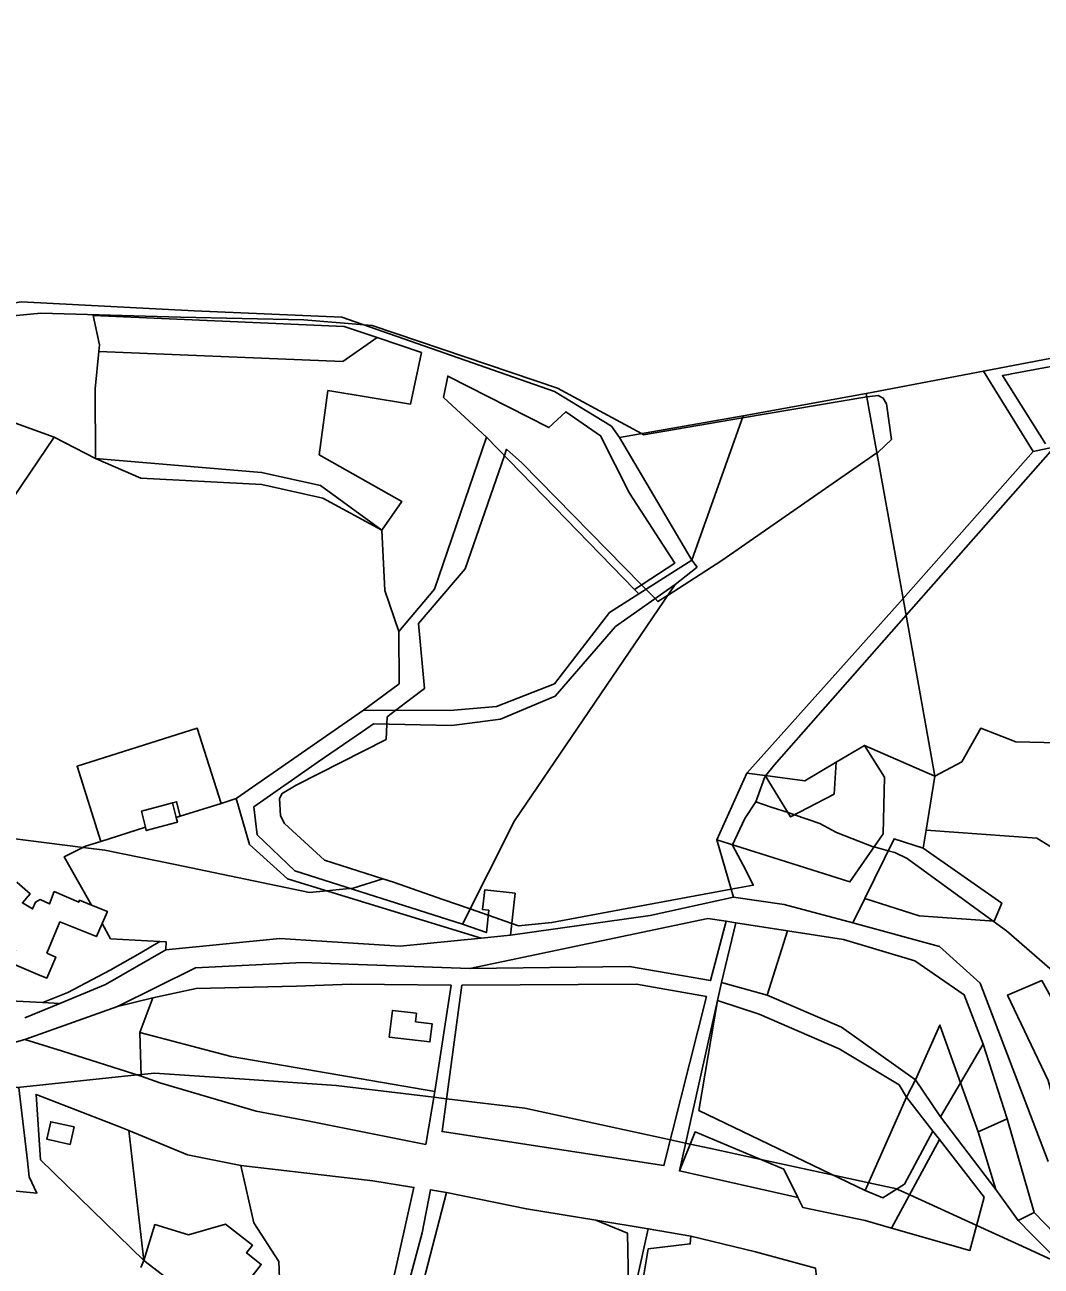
# Model space of a CAD drawing. Extents: x -477304 to -465429, y -1159113 to -1149210.
# Drawn here: x -469549.7 to -469291.7, y -1155865.5 to -1155550.3 of the extents above; entities that cross this region are included whole.
import ezdxf

# ---------------------------------------------------------------- set-up
doc = ezdxf.new("R2010")
doc.units = 0
for name, color, linetype in [('BPEJ_s', 7, 'Continuous'), ('orna_s', 7, 'Continuous'), ('PUPFL_s', 7, 'Continuous'), ('trav_porost_s', 7, 'Continuous'), ('voda_s', 7, 'Continuous'), ('zahrada_s', 7, 'Continuous')]:
    doc.layers.add(name, color=color, linetype=linetype)

msp = doc.modelspace()

# ---------------------------------------------------------------- linework, layer by layer
at = {"layer": 'BPEJ_s'}
for points in [[(-469687.11, -1155544.77), (-469690.41, -1155553.58), (-469692.1, -1155573.02), (-469690.41, -1155590.77), (-469689.77, -1155605.99), (-469689.35, -1155607.68), (-469672.87, -1155633.46), (-469664.95, -1155647.37), (-469664.2, -1155648.68), (-469661.49, -1155652.95), (-469637.59, -1155613.21), (-469637.54, -1155613.13), (-469590.03, -1155633.69), (-469586.37, -1155635.27), (-469583.38, -1155630.49), (-469581.14, -1155626.91), (-469545.64, -1155623.53), (-469510.14, -1155624.54), (-469478.85, -1155625.22), (-469463.51, -1155626.53), (-469461.52, -1155626.7), (-469414.4, -1155642.55), (-469393.12, -1155654.12)], [(-469581.14, -1155626.91), (-469545.64, -1155623.53), (-469510.14, -1155624.54), (-469478.85, -1155625.22), (-469463.51, -1155626.53), (-469461.52, -1155626.7), (-469414.4, -1155642.55), (-469393.12, -1155654.12), (-469392.63, -1155654.39), (-469367.47, -1155650.13), (-469335.89, -1155644.79), (-469335.14, -1155644.66), (-469333.03, -1155644.45), (-469331.76, -1155645.09), (-469330.92, -1155646.57), (-469329.65, -1155655.65), (-469333.03, -1155658.82), (-469333.33, -1155659.03), (-469372.76, -1155686.3), (-469386.37, -1155695.1), (-469386.5, -1155695.18), (-469388.94, -1155696.76), (-469389.67, -1155696.02), (-469391, -1155694.66), (-469391.96, -1155693.68), (-469393.08, -1155692.54), (-469423.48, -1155661.57), (-469427.38, -1155658.1), (-469427.92, -1155659.66), (-469437.85, -1155688.41), (-469449.69, -1155702.36), (-469448.21, -1155718.85), (-469451.64, -1155721.44), (-469455.5, -1155724.35), (-469457.72, -1155726.03), (-469457.79, -1155727.89), (-469457.93, -1155731.74), (-469480.76, -1155743.36), (-469484.35, -1155745.48), (-469484.98, -1155746.74), (-469484.77, -1155751.18), (-469483.71, -1155753.08), (-469473.57, -1155762.38), (-469458.78, -1155767.13), (-469466.31, -1155769.5), (-469467.12, -1155769.58), (-469469.87, -1155769.86), (-469473.04, -1155770.19), (-469477.37, -1155770.63), (-469499.7, -1155765.97), (-469511.46, -1155763.54), (-469529.36, -1155759.84), (-469534.22, -1155759.24), (-469534.85, -1155759.16), (-469566.8, -1155755.17)], [(-469290.55, -1155656.71), (-469301.49, -1155639.38), (-469299.87, -1155639.08), (-469299.21, -1155638.96), (-469271.82, -1155633.84)], [(-469290.55, -1155656.71), (-469301.49, -1155639.38), (-469299.87, -1155639.08), (-469299.21, -1155638.96), (-469271.82, -1155633.84)], [(-469393.12, -1155654.12), (-469392.63, -1155654.39), (-469367.47, -1155650.13), (-469335.89, -1155644.79), (-469335.14, -1155644.66), (-469333.03, -1155644.45), (-469331.76, -1155645.09), (-469330.92, -1155646.57), (-469329.65, -1155655.65), (-469333.03, -1155658.82), (-469333.33, -1155659.03), (-469372.76, -1155686.3), (-469386.37, -1155695.1), (-469386.5, -1155695.18), (-469388.94, -1155696.76), (-469389.67, -1155696.02), (-469391, -1155694.66), (-469391.96, -1155693.68), (-469393.08, -1155692.54), (-469423.48, -1155661.57), (-469427.38, -1155658.1), (-469427.92, -1155659.66), (-469437.85, -1155688.41), (-469449.69, -1155702.36), (-469448.21, -1155718.85), (-469451.64, -1155721.44), (-469455.5, -1155724.35), (-469457.72, -1155726.03), (-469457.79, -1155727.89), (-469457.93, -1155731.74), (-469480.76, -1155743.36), (-469484.35, -1155745.48), (-469484.98, -1155746.74), (-469484.77, -1155751.18), (-469483.71, -1155753.08), (-469473.57, -1155762.38), (-469458.78, -1155767.13), (-469456.1, -1155767.99), (-469443.56, -1155772.37), (-469436.63, -1155774.79), (-469432.01, -1155776.4), (-469426.03, -1155778.49), (-469424.33, -1155779.08), (-469415.87, -1155778.23), (-469396.81, -1155774.7), (-469370.31, -1155769.8), (-469364.73, -1155768.76), (-469366.63, -1155764.92), (-469370.01, -1155758.58), (-469369.98, -1155758.51), (-469366.84, -1155751.82), (-469364.05, -1155747.62), (-469361.77, -1155741.25), (-469361.64, -1155741.08), (-469361.75, -1155740.91), (-469361.53, -1155740.94), (-469359.45, -1155738.29), (-469325.93, -1155700.25), (-469289.3, -1155658.68)], [(-469270.77, -1155806.12), (-469300.48, -1155780.35), (-469303.85, -1155777.89), (-469316.61, -1155768.6), (-469325.63, -1155761.96), (-469328.8, -1155760.48), (-469330.47, -1155760.03), (-469334.06, -1155759.06), (-469334.3, -1155759), (-469343.59, -1155755.41), (-469347.82, -1155753.08), (-469354.29, -1155750.9), (-469355.92, -1155750.35), (-469360.16, -1155748.93), (-469364.05, -1155747.62), (-469361.77, -1155741.25), (-469361.64, -1155741.08), (-469361.75, -1155740.91), (-469361.53, -1155740.94), (-469359.45, -1155738.29), (-469325.93, -1155700.25), (-469289.3, -1155658.68)], [(-469566.8, -1155755.17), (-469534.85, -1155759.16), (-469534.22, -1155759.24), (-469529.36, -1155759.84), (-469511.46, -1155763.54), (-469499.7, -1155765.97), (-469477.37, -1155770.63), (-469473.04, -1155770.19), (-469469.87, -1155769.86), (-469467.12, -1155769.58), (-469466.31, -1155769.5), (-469458.78, -1155767.13), (-469456.1, -1155767.99), (-469443.56, -1155772.37), (-469436.63, -1155774.79), (-469432.01, -1155776.4), (-469426.03, -1155778.49), (-469424.33, -1155779.08), (-469415.87, -1155778.23), (-469396.81, -1155774.7), (-469370.31, -1155769.8), (-469364.73, -1155768.76), (-469366.63, -1155764.92), (-469370.01, -1155758.58), (-469369.98, -1155758.51), (-469366.84, -1155751.82), (-469364.05, -1155747.62), (-469360.16, -1155748.93), (-469355.92, -1155750.35), (-469354.29, -1155750.9), (-469347.82, -1155753.08), (-469343.59, -1155755.41), (-469334.3, -1155759), (-469334.06, -1155759.06), (-469330.47, -1155760.03), (-469328.8, -1155760.48), (-469325.63, -1155761.96), (-469316.61, -1155768.6), (-469303.85, -1155777.89), (-469300.48, -1155780.35), (-469270.77, -1155806.12)], [(-469286.56, -1155864.96), (-469294.42, -1155861.36), (-469308.02, -1155855.13), (-469325.02, -1155847.34), (-469328.01, -1155845.98), (-469328.26, -1155845.86), (-469328.33, -1155845.83), (-469335.44, -1155844.29), (-469344.4, -1155842.35), (-469363.18, -1155838.28), (-469375.51, -1155835.61), (-469380.75, -1155834.48), (-469381.91, -1155834.23), (-469385.78, -1155833.39), (-469422.7, -1155825.39), (-469442.61, -1155823), (-469445.81, -1155822.62), (-469470.63, -1155819.63), (-469493.86, -1155818.04), (-469516.71, -1155816.48), (-469520.13, -1155816.83), (-469521.17, -1155816.94), (-469551.53, -1155820.1)], [(-469551.53, -1155820.1), (-469521.17, -1155816.94), (-469520.13, -1155816.83), (-469516.71, -1155816.48), (-469493.86, -1155818.04), (-469470.63, -1155819.63), (-469445.81, -1155822.62), (-469442.61, -1155823), (-469422.7, -1155825.39), (-469385.78, -1155833.39), (-469381.91, -1155834.23), (-469380.75, -1155834.48), (-469375.51, -1155835.61), (-469363.18, -1155838.28), (-469344.4, -1155842.35), (-469335.44, -1155844.29), (-469328.33, -1155845.83), (-469328.26, -1155845.86), (-469328.01, -1155845.98), (-469325.02, -1155847.34), (-469308.02, -1155855.13), (-469294.42, -1155861.36), (-469286.56, -1155864.96)]]:
    msp.add_lwpolyline(points, dxfattribs=at)
at = {"layer": 'orna_s'}
for points in [[(-469328.97, -1155756.98), (-469321.57, -1155759.35), (-469301.67, -1155773.31), (-469303.62, -1155777.91), (-469322.59, -1155776.54), (-469336.41, -1155772.11)], [(-469506.2, -1155794.96), (-469480.71, -1155794.38), (-469466.8, -1155793.85), (-469441.47, -1155794.15), (-469445.56, -1155821.14), (-469497.28, -1155812.26), (-469520.48, -1155806.17), (-469517.17, -1155797.37)], [(-469289.85, -1155818.36), (-469300.18, -1155796.66), (-469291.47, -1155793), (-469275.31, -1155822.35), (-469285.2, -1155835.58)], [(-469450.51, -1155803.44), (-469450.25, -1155801.29), (-469456.34, -1155800.56), (-469457.14, -1155807.32), (-469446.83, -1155808.55), (-469446.28, -1155803.94)], [(-469520.48, -1155806.17), (-469497.28, -1155812.26), (-469445.56, -1155821.14), (-469447.88, -1155834.58), (-469477.48, -1155828.7), (-469490.94, -1155826.15), (-469515.4, -1155818.92), (-469520.12, -1155817.28)]]:
    msp.add_lwpolyline(points, close=True, dxfattribs=at)
at = {"layer": 'PUPFL_s'}
for points in [[(-469273.95, -1155632.08), (-469306.33, -1155638.26), (-469336.04, -1155643.93), (-469367.28, -1155649.6), (-469398.69, -1155655.09), (-469400.77, -1155652.25), (-469415.18, -1155643.45), (-469469.23, -1155624.53), (-469506.64, -1155622.91), (-469550.56, -1155620.69), (-469567.68, -1155623.45), (-469586.56, -1155624.92), (-469590.25, -1155634.25), (-469642.31, -1155611.11), (-469666.61, -1155650.03), (-469693.62, -1155604.23), (-469697.87, -1155581.27), (-469693.98, -1155551.37), (-469676.26, -1155529.55)], [(-469550.56, -1155620.69), (-469506.64, -1155622.91), (-469469.23, -1155624.53), (-469415.18, -1155643.45), (-469400.77, -1155652.25), (-469398.69, -1155655.09), (-469380.3, -1155686.29), (-469393.78, -1155694.83), (-469394.86, -1155693.71), (-469384.67, -1155686.99), (-469396.19, -1155669.23), (-469403.49, -1155654.68), (-469412.32, -1155648.56), (-469416.63, -1155652.59), (-469442.29, -1155639.52), (-469443.4, -1155644.94), (-469432.43, -1155655.01), (-469445.7, -1155693.61), (-469454.69, -1155704.37), (-469458.28, -1155693.91), (-469459.03, -1155678.65), (-469453.95, -1155671.37), (-469474.95, -1155659.49), (-469472.71, -1155643.18), (-469451.76, -1155646.63), (-469448.98, -1155633.56), (-469460.25, -1155629.75), (-469468.58, -1155626.94), (-469532.29, -1155624.11), (-469530.73, -1155631.55), (-469530.89, -1155633.27), (-469531.78, -1155642.77), (-469531.72, -1155660.44), (-469542.19, -1155655.01), (-469572.7, -1155644)]]:
    msp.add_lwpolyline(points, dxfattribs=at)
for points in [[(-469666.61, -1155650.03), (-469642.31, -1155611.11), (-469590.25, -1155634.25), (-469572.7, -1155644), (-469542.19, -1155655.01), (-469558.75, -1155679.35), (-469557.23, -1155668.66), (-469595.12, -1155646.51), (-469606.15, -1155692.46), (-469621.54, -1155681.12), (-469630.15, -1155692.54), (-469651.35, -1155677.79)], [(-469532.29, -1155624.11), (-469468.58, -1155626.94), (-469460.25, -1155629.75), (-469468.96, -1155635.84), (-469530.89, -1155633.27), (-469530.73, -1155631.55)], [(-469293.7, -1155658.63), (-469306.33, -1155638.26), (-469273.95, -1155632.08), (-469252.4, -1155649.86)], [(-469432.43, -1155655.01), (-469443.4, -1155644.94), (-469442.29, -1155639.52), (-469416.63, -1155652.59), (-469412.32, -1155648.56), (-469403.49, -1155654.68), (-469396.19, -1155669.23), (-469384.67, -1155686.99), (-469394.86, -1155693.71)], [(-469306.33, -1155638.26), (-469293.7, -1155658.63), (-469326.69, -1155695.95), (-469336.04, -1155643.93)], [(-469379, -1155688.06), (-469380.3, -1155686.29), (-469367.28, -1155649.6), (-469336.04, -1155643.93), (-469326.69, -1155695.95), (-469366.39, -1155740.29), (-469374.01, -1155757.23), (-469369.72, -1155771.8), (-469390.94, -1155776.46), (-469426.35, -1155781.47), (-469425.2, -1155770.79), (-469432.92, -1155769.96), (-469433.46, -1155774.94), (-469431.87, -1155775.12), (-469432.48, -1155780.81), (-469438.59, -1155778.68), (-469425.36, -1155752.46), (-469384.55, -1155692.41)], [(-469367.28, -1155649.6), (-469380.3, -1155686.29), (-469398.69, -1155655.09)], [(-469252.4, -1155649.86), (-469218.21, -1155677.97), (-469271.66, -1155694.12), (-469274.19, -1155705.05), (-469283.88, -1155732.67), (-469298.05, -1155732.36), (-469306.97, -1155728.91), (-469311.78, -1155737.42), (-469318.66, -1155741.09), (-469326.69, -1155695.95), (-469293.7, -1155658.63)], [(-469454.63, -1155717.61), (-469454.69, -1155704.37), (-469445.7, -1155693.61), (-469432.43, -1155655.01), (-469394.86, -1155693.71), (-469393.78, -1155694.83), (-469401.25, -1155699.56), (-469415.19, -1155717.61), (-469429.92, -1155723.44), (-469441.77, -1155724.43), (-469463.71, -1155724.31)], [(-469441.24, -1155728.25), (-469428.91, -1155726.65), (-469415.01, -1155720.77), (-469399.71, -1155703.1), (-469384.55, -1155692.41), (-469425.36, -1155752.46), (-469438.59, -1155778.68), (-469481.11, -1155765.12), (-469490.66, -1155755.99), (-469491.51, -1155748.83), (-469475.23, -1155737.42), (-469463.97, -1155729.77), (-469461.19, -1155727.82)], [(-469343.7, -1155737.55), (-469351.62, -1155742.27), (-469361.75, -1155740.91), (-469366.39, -1155740.29), (-469326.69, -1155695.95), (-469318.66, -1155741.09), (-469336.54, -1155733.28)], [(-469331.78, -1155755.76), (-469331.44, -1155741.3), (-469336.54, -1155733.28), (-469318.66, -1155741.09), (-469320.84, -1155754.79), (-469321.57, -1155759.35), (-469328.97, -1155756.98), (-469336.41, -1155772.11), (-469339.47, -1155778.34), (-469356.92, -1155773.67), (-469369.72, -1155771.8), (-469374.01, -1155757.23), (-469340.21, -1155767.95)], [(-469331.78, -1155755.76), (-469340.21, -1155767.95), (-469374.01, -1155757.23), (-469366.39, -1155740.29), (-469361.75, -1155740.91), (-469355.27, -1155751.41), (-469344.2, -1155745.65), (-469343.7, -1155737.55), (-469336.54, -1155733.28), (-469331.44, -1155741.3)], [(-469492.62, -1155758.43), (-469483.02, -1155767.13), (-469433.8, -1155782.2), (-469454.41, -1155784.23), (-469484.89, -1155782.26), (-469513.9, -1155785.17), (-469513.82, -1155783.18), (-469515.42, -1155783.09), (-469527.89, -1155782.35), (-469530.06, -1155778.52), (-469528.7, -1155775.43), (-469532.73, -1155773.8), (-469539.68, -1155761.59), (-469534.27, -1155758.87), (-469530.37, -1155757.64), (-469519.07, -1155754.07), (-469518.86, -1155754.92), (-469512.83, -1155753.29), (-469510.94, -1155752.78), (-469511.23, -1155751.59), (-469510.2, -1155751.27), (-469499.86, -1155747.99), (-469496.02, -1155746.78)]]:
    msp.add_lwpolyline(points, close=True, dxfattribs=at)
at = {"layer": 'trav_porost_s'}
for points in [[(-469468.96, -1155635.84), (-469460.25, -1155629.75), (-469448.98, -1155633.56), (-469451.76, -1155646.63), (-469472.71, -1155643.18), (-469474.95, -1155659.49), (-469453.95, -1155671.37), (-469459.03, -1155678.65), (-469474.61, -1155667.28), (-469489.54, -1155663.99), (-469531.72, -1155660.44), (-469531.78, -1155642.77), (-469530.89, -1155633.27)], [(-469459.03, -1155678.65), (-469473.99, -1155670.53), (-469489.46, -1155667.07), (-469520.19, -1155665.47), (-469531.72, -1155660.44), (-469489.54, -1155663.99), (-469474.61, -1155667.28)], [(-469514.03, -1155748.38), (-469520.06, -1155750.01), (-469519.07, -1155754.07), (-469530.37, -1155757.64), (-469536.39, -1155738.57), (-469505.89, -1155728.93), (-469499.86, -1155747.99), (-469510.2, -1155751.27), (-469511.15, -1155747.6), (-469512.14, -1155747.87)], [(-469292.76, -1155756.82), (-469320.84, -1155754.79), (-469318.66, -1155741.09), (-469311.78, -1155737.42), (-469306.97, -1155728.91), (-469298.05, -1155732.36), (-469283.88, -1155732.67), (-469288.32, -1155759.57)], [(-469355.27, -1155751.41), (-469361.75, -1155740.91), (-469351.62, -1155742.27), (-469343.7, -1155737.55), (-469344.2, -1155745.65)], [(-469511.23, -1155751.59), (-469512.14, -1155747.87), (-469511.15, -1155747.6), (-469510.2, -1155751.27)], [(-469544.11, -1155786.05), (-469540.81, -1155778.1), (-469531.5, -1155781.79), (-469530.06, -1155778.52), (-469527.89, -1155782.35), (-469515.42, -1155783.09), (-469520.38, -1155786), (-469528.04, -1155790.37), (-469538.71, -1155795.98), (-469545.12, -1155798.55), (-469561.87, -1155797.73), (-469562.67, -1155797.69), (-469554.65, -1155782.48), (-469552.07, -1155785.14), (-469553.43, -1155788.36), (-469546.35, -1155791.4), (-469544.04, -1155792.36), (-469541.81, -1155787.01)], [(-469396.14, -1155789.43), (-469436.67, -1155789.94), (-469376.25, -1155777.2), (-469371.66, -1155777.92), (-469375.58, -1155793)], [(-469372.78, -1155793.51), (-469369.18, -1155778.31), (-469356.07, -1155780.36), (-469361.23, -1155796.72)], [(-469341.85, -1155782.58), (-469323.71, -1155787.93), (-469311.18, -1155796.56), (-469306.4, -1155809.13), (-469312.12, -1155818.9), (-469317.37, -1155804.27), (-469323.59, -1155818.22), (-469342.36, -1155804.81), (-469361.23, -1155796.72), (-469356.07, -1155780.36)], [(-469513.82, -1155783.18), (-469513.9, -1155785.17), (-469529.21, -1155794.01), (-469540.74, -1155798.77), (-469545.12, -1155798.55), (-469538.71, -1155795.98), (-469528.04, -1155790.37), (-469520.38, -1155786), (-469515.42, -1155783.09)], [(-469376.59, -1155797), (-469387.43, -1155839.93), (-469443.73, -1155831.3), (-469438.71, -1155794.18), (-469394.42, -1155793.87)], [(-469373.86, -1155798.05), (-469372.78, -1155793.51), (-469361.23, -1155796.72), (-469342.36, -1155804.81), (-469323.59, -1155818.22), (-469325.84, -1155822.54), (-469327.74, -1155819.48), (-469342.91, -1155810.28), (-469363.22, -1155801.5)], [(-469517.17, -1155797.37), (-469520.48, -1155806.17), (-469520.12, -1155817.28), (-469540.1, -1155810.86), (-469549.64, -1155807.91), (-469526.17, -1155799.6)], [(-469357.02, -1155840.88), (-469379.52, -1155831.39), (-469383.49, -1155841.31), (-469373.86, -1155798.05), (-469378.52, -1155825.96), (-469336.3, -1155846.24), (-469331.81, -1155848.14), (-469326.38, -1155844.66), (-469319.13, -1155831.21), (-469317.48, -1155833.35), (-469329.61, -1155855.86), (-469336.33, -1155853.86), (-469352.18, -1155850.56), (-469353.42, -1155848.09)], [(-469336.3, -1155846.24), (-469378.52, -1155825.96), (-469373.86, -1155798.05), (-469363.22, -1155801.5), (-469342.91, -1155810.28), (-469327.74, -1155819.48), (-469325.84, -1155822.54)], [(-469323.59, -1155818.22), (-469317.37, -1155804.27), (-469312.12, -1155818.9), (-469317.19, -1155827.54)], [(-469307.63, -1155831.42), (-469312.12, -1155818.9), (-469306.4, -1155809.13), (-469300.28, -1155828.12)], [(-469601.08, -1155818.72), (-469567.56, -1155834.13), (-469565.63, -1155816.84), (-469551.15, -1155820.19), (-469549.01, -1155838.72), (-469548.54, -1155842.84), (-469546.58, -1155846.93), (-469603.84, -1155841.38)], [(-469312.12, -1155818.9), (-469307.63, -1155831.42), (-469303.16, -1155846.02), (-469317.19, -1155827.54)], [(-469545.66, -1155838.48), (-469546.82, -1155821.87), (-469525.8, -1155830.02), (-469523.24, -1155831.08), (-469519.46, -1155864.08)], [(-469326.38, -1155844.66), (-469331.81, -1155848.14), (-469336.3, -1155846.24), (-469325.84, -1155822.54), (-469319.13, -1155831.21)], [(-469537.18, -1155830.13), (-469543.09, -1155828.81), (-469544.07, -1155833.25), (-469538.17, -1155834.57)], [(-469293.42, -1155851.9), (-469297.53, -1155853.88), (-469303.16, -1155846.02), (-469307.63, -1155831.42), (-469300.28, -1155828.12)], [(-469357.02, -1155840.88), (-469353.42, -1155848.09), (-469383.49, -1155841.31), (-469379.52, -1155831.39)], [(-469308.64, -1155857.44), (-469309.72, -1155861.47), (-469329.61, -1155855.86), (-469317.48, -1155833.35), (-469306.08, -1155847.94)], [(-469396.66, -1155857.14), (-469396.44, -1155870.02), (-469401.39, -1155881.92), (-469408.3, -1155906.92), (-469431.5, -1155899.95), (-469453.79, -1155889.85), (-469442.64, -1155846.79), (-469422.33, -1155850.97), (-469404.69, -1155853.82)], [(-469364.19, -1155861.81), (-469348.93, -1155866.01), (-469347.95, -1155874.75), (-469344.92, -1155886.42), (-469349.76, -1155900.19), (-469361.27, -1155912.25), (-469368.09, -1155910.43), (-469380.27, -1155916.04), (-469403.86, -1155906.85), (-469398.12, -1155882.38), (-469392.87, -1155869.69), (-469391.42, -1155861.08), (-469380.75, -1155859.85), (-469380.56, -1155857.84)]]:
    msp.add_lwpolyline(points, close=True, dxfattribs=at)
for points in [[(-469558.75, -1155679.35), (-469542.19, -1155655.01), (-469531.72, -1155660.44), (-469520.19, -1155665.47), (-469489.46, -1155667.07), (-469473.99, -1155670.53), (-469459.03, -1155678.65), (-469458.28, -1155693.91), (-469454.69, -1155704.37), (-469454.63, -1155717.61), (-469463.71, -1155724.31), (-469496.02, -1155746.78), (-469499.86, -1155747.99), (-469505.89, -1155728.93), (-469536.39, -1155738.57), (-469530.37, -1155757.64), (-469534.27, -1155758.87), (-469539.68, -1155761.59), (-469532.73, -1155773.8), (-469535.75, -1155772.58), (-469535.98, -1155773.1), (-469542.18, -1155770.37), (-469543.42, -1155773.51), (-469545.77, -1155772.41), (-469546.99, -1155773.06), (-469547.71, -1155774.77), (-469550.26, -1155773.27), (-469548.28, -1155770.97), (-469551.7, -1155768.03)], [(-469289.88, -1155838.94), (-469307.17, -1155793.63), (-469317.45, -1155784.35), (-469339.47, -1155778.34), (-469336.41, -1155772.11), (-469322.59, -1155776.54), (-469303.62, -1155777.91), (-469301.67, -1155773.31), (-469321.57, -1155759.35), (-469320.84, -1155754.79), (-469292.76, -1155756.82), (-469288.32, -1155759.57)], [(-469291.47, -1155793), (-469300.18, -1155796.66), (-469289.85, -1155818.36)], [(-469457.68, -1155890.14), (-469448.82, -1155857.01), (-469446.7, -1155846.08), (-469442.64, -1155846.79), (-469453.79, -1155889.85)], [(-469396.44, -1155870.02), (-469396.66, -1155857.14), (-469404.69, -1155853.82), (-469391.42, -1155855.97), (-469394.01, -1155867.84)], [(-469394.01, -1155867.84), (-469391.42, -1155855.97), (-469380.56, -1155857.84), (-469380.75, -1155859.85), (-469391.42, -1155861.08), (-469392.87, -1155869.69)], [(-469520.25, -1155865.8), (-469519.46, -1155864.08), (-469513.63, -1155868.51)]]:
    msp.add_lwpolyline(points, dxfattribs=at)
at = {"layer": 'voda_s'}
for points in [[(-469454.41, -1155784.23), (-469433.8, -1155782.2), (-469426.35, -1155781.47), (-469390.94, -1155776.46), (-469369.72, -1155771.8), (-469356.92, -1155773.67), (-469339.47, -1155778.34), (-469317.45, -1155784.35), (-469307.17, -1155793.63), (-469289.88, -1155838.94)], [(-469283.12, -1155862.52), (-469293.42, -1155851.9), (-469300.28, -1155828.12), (-469306.4, -1155809.13), (-469311.18, -1155796.56), (-469323.71, -1155787.93), (-469341.85, -1155782.58), (-469356.07, -1155780.36), (-469369.18, -1155778.31), (-469371.66, -1155777.92), (-469376.25, -1155777.2), (-469436.67, -1155789.94), (-469479.19, -1155788.38), (-469506.34, -1155789.74), (-469526.17, -1155799.6), (-469549.64, -1155807.91), (-469558.45, -1155810.38)], [(-469549.69, -1155802.43), (-469540.74, -1155798.77), (-469529.21, -1155794.01), (-469513.9, -1155785.17), (-469484.89, -1155782.26), (-469454.41, -1155784.23)]]:
    msp.add_lwpolyline(points, dxfattribs=at)
msp.add_lwpolyline([(-469265.89, -1155868.4), (-469260.51, -1155868.81), (-469261.15, -1155872.65), (-469284.39, -1155867.15), (-469294.12, -1155857.32), (-469297.53, -1155853.88), (-469293.42, -1155851.9), (-469283.12, -1155862.52)], close=True, dxfattribs=at)
at = {"layer": 'zahrada_s'}
msp.add_lwpolyline([(-469494.2, -1155870.95), (-469489.63, -1155865.03), (-469493.39, -1155862.13), (-469491.87, -1155860.17), (-469498.74, -1155854.86), (-469508.09, -1155857.52), (-469516.69, -1155854.92), (-469519.46, -1155864.08), (-469523.24, -1155831.08), (-469508.4, -1155837.25), (-469494.81, -1155839.92), (-469491.51, -1155854.45), (-469485.18, -1155864.28), (-469484.96, -1155870.75)], dxfattribs=at)
msp.add_lwpolyline([(-469468.67, -1155877.17), (-469477.6, -1155874.65), (-469482.01, -1155871.28), (-469484.96, -1155870.75), (-469485.18, -1155864.28), (-469491.51, -1155854.45), (-469494.81, -1155839.92), (-469461.34, -1155843.85), (-469450.89, -1155845.51), (-469460.13, -1155886.81), (-469471.8, -1155888.24)], close=True, dxfattribs=at)

doc.saveas('drawing.dxf')
